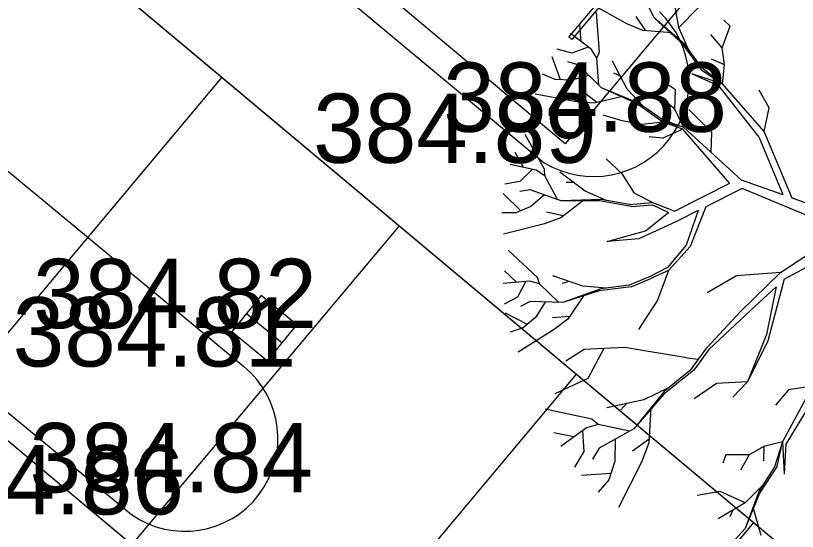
# Model space of a CAD drawing. Extents: x -438233 to -437334, y -1133133 to -1132623.
# Drawn here: x -438082.12 to -438073.66, y -1132988.01 to -1132982.43 of the extents above; entities that cross this region are included whole.
import ezdxf

# ---------------------------------------------------------------- set-up
doc = ezdxf.new("R2010")
doc.units = 0
for name, color, linetype in [('Default', 7, 'Continuous'), ('MOBILIÁŘ', 7, 'Continuous'), ('Vrstva 1', 7, 'Continuous'), ('Vrstva 10', 7, 'Continuous'), ('Vrstva 27', 7, 'Continuous'), ('Vrstva 3', 7, 'Continuous'), ('Vrstva 50', 7, 'Continuous')]:
    doc.layers.add(name, color=color, linetype=linetype)

# ---------------------------------------------------------------- blocks, each defined once
blk = doc.blocks.new('A$C73EC33FB')
at = {"layer": 'Default'}
for points in [[(-39000, 25012), (0, 25012), (0, 0), (-39000, 0)], [(-32310, 18759), (-31900, 18759), (-31900, 9105), (-32310, 9105)], [(-26014, 18759), (-25605, 18759), (-25605, 9105), (-26014, 9105)], [(-19705, 18759), (-19295, 18759), (-19295, 9105), (-19705, 9105)], [(-13409, 18759), (-13000, 18759), (-13000, 9105), (-13409, 9105)], [(-7100, 18759), (-6690, 18759), (-6690, 9105), (-7100, 9105)]]:
    blk.add_lwpolyline(points, close=True, dxfattribs=at)

msp = doc.modelspace()

# ---------------------------------------------------------------- linework, layer by layer
at = {"layer": 'Vrstva 1'}
for p, q in [((-438091.5768, -1132973.3017), (-438066.2807, -1132994.4939)), ((-438094.4666, -1132976.7512), (-438069.1706, -1132997.9434)), ((-438075.2074, -1132982.4556), (-438075.3687, -1132982.1395)), ((-438074.947, -1132982.5564), (-438075.0058, -1132982.221)), ((-438075.5082, -1132982.5153), (-438075.9098, -1132982.2943)), ((-438074.947, -1132982.5564), (-438074.7357, -1132982.3451)), ((-438075.8018, -1132982.8217), (-438075.8348, -1132982.3927)), ((-438075.3365, -1132982.5879), (-438075.5082, -1132982.5153)), ((-438075.3042, -1132982.5911), (-438075.4058, -1132982.4387)), ((-438074.9042, -1132982.7371), (-438075.2074, -1132982.4556)), ((-438074.8792, -1132982.7411), (-438075.2074, -1132982.4556)), ((-438074.3889, -1132982.5419), (-438074.4607, -1132982.479)), ((-438076.0009, -1132982.7113), (-438076.0163, -1132982.5258)), ((-438075.0228, -1132982.6161), (-438075.3365, -1132982.5879)), ((-438074.8446, -1132982.7871), (-438074.947, -1132982.5564)), ((-438074.4785, -1132982.7782), (-438074.3889, -1132982.5419)), ((-438075.8897, -1132982.7951), (-438076.1179, -1132982.6217)), ((-438074.4785, -1132982.7782), (-438074.5994, -1132982.6306)), ((-438075.9259, -1132982.7701), (-438076.1017, -1132982.833)), ((-438074.697, -1132983.0185), (-438074.9042, -1132982.7371)), ((-438074.6954, -1132982.9895), (-438074.8792, -1132982.7411)), ((-438076.1017, -1132982.833), (-438076.2606, -1132982.7919)), ((-438075.8308, -1132982.8895), (-438075.8897, -1132982.7951)), ((-438075.8308, -1132982.8895), (-438075.8018, -1132982.8217)), ((-438074.451, -1132982.9604), (-438074.4785, -1132982.7782)), ((-438076.2235, -1132983.1233), (-438076.317, -1132982.8741)), ((-438076.0348, -1132982.9596), (-438076.1469, -1132982.929)), ((-438075.8114, -1132983.179), (-438075.8308, -1132982.8895)), ((-438075.5026, -1132983.2225), (-438075.6647, -1132982.9217)), ((-438074.451, -1132982.9604), (-438074.593, -1132982.8999)), ((-438075.7808, -1132983.208), (-438076.0348, -1132982.9596)), ((-438074.697, -1132983.0185), (-438074.4744, -1132983.1644)), ((-438074.6954, -1132982.9895), (-438074.6954, -1132982.9895)), ((-438074.6954, -1132982.9895), (-438074.4744, -1132983.1644)), ((-438074.4744, -1132983.1644), (-438074.451, -1132982.9604)), ((-438079.8869, -1132983.0951), (-438082.7768, -1132986.5446)), ((-438076.2832, -1132983.1209), (-438076.4187, -1132983.0604)), ((-438075.9179, -1132983.0749), (-438076.1074, -1132983.1274)), ((-438075.5768, -1132983.0846), (-438075.6485, -1132983.0491)), ((-438074.5099, -1132983.1903), (-438074.8067, -1132983.0588)), ((-438074.4744, -1132983.1644), (-438074.8067, -1132983.0588)), ((-438076.1074, -1132983.1274), (-438076.2832, -1132983.1209)), ((-438074.9817, -1132983.2322), (-438075.1018, -1132983.1524)), ((-438074.0753, -1132983.7442), (-438074.5099, -1132983.1903)), ((-438074.0245, -1132983.6814), (-438074.4744, -1132983.1644)), ((-438076.0485, -1132983.3596), (-438076.4985, -1132983.2765)), ((-438075.8308, -1132983.3669), (-438075.9759, -1132983.2548)), ((-438075.405, -1132983.3806), (-438075.7808, -1132983.208)), ((-438075.3808, -1132983.3757), (-438075.7808, -1132983.208)), ((-438075.3324, -1132983.4088), (-438075.5026, -1132983.2225)), ((-438074.9897, -1132983.4418), (-438074.9817, -1132983.2322)), ((-438073.9704, -1132983.4257), (-438074.0769, -1132983.2346)), ((-438075.8622, -1132983.3741), (-438076.0485, -1132983.3596)), ((-438075.5558, -1132983.3031), (-438075.8622, -1132983.3741)), ((-438074.9897, -1132983.4418), (-438075.1445, -1132983.312)), ((-438075.1195, -1132983.5806), (-438075.405, -1132983.3806)), ((-438075.1268, -1132983.5531), (-438075.3808, -1132983.3757)), ((-438074.8946, -1132983.6362), (-438074.9897, -1132983.4418)), ((-438074.5873, -1132983.6934), (-438074.8365, -1132983.4427)), ((-438074.0245, -1132983.6814), (-438073.9704, -1132983.4257)), ((-438075.5566, -1132983.566), (-438075.7639, -1132983.5064)), ((-438075.3421, -1132983.6047), (-438075.5566, -1132983.566)), ((-438075.1195, -1132983.5806), (-438075.3421, -1132983.6047)), ((-438075.1268, -1132983.5531), (-438074.8946, -1132983.6362)), ((-438074.8946, -1132983.6362), (-438075.1195, -1132983.5806)), ((-438074.9018, -1132983.658), (-438075.1195, -1132983.5806)), ((-438074.9018, -1132983.658), (-438075.1195, -1132983.7531)), ((-438074.993, -1132983.685), (-438074.993, -1132983.685)), ((-438074.3954, -1132984.2442), (-438074.9018, -1132983.658)), ((-438074.2688, -1132984.2095), (-438074.8946, -1132983.6362)), ((-438074.5978, -1132983.9071), (-438074.5873, -1132983.6934)), ((-438073.7196, -1132984.4031), (-438074.0245, -1132983.6814)), ((-438076.3977, -1132984.0886), (-438076.6065, -1132983.7128)), ((-438075.1195, -1132983.7531), (-438075.2679, -1132983.7386)), ((-438073.8188, -1132984.3684), (-438074.0753, -1132983.7442)), ((-438076.6243, -1132984.0708), (-438076.7154, -1132983.9104)), ((-438076.488, -1132984.1015), (-438076.7678, -1132984.0386)), ((-438076.4, -1132984.021), (-438076.4, -1132984.021)), ((-438075.5542, -1132984.1426), (-438075.73, -1132983.9757)), ((-438076.5332, -1132984.0934), (-438076.6654, -1132984.2241)), ((-438076.3961, -1132984.1628), (-438076.488, -1132984.1015)), ((-438076.3961, -1132984.1628), (-438076.3977, -1132984.0886)), ((-438075.959, -1132984.3281), (-438076.2308, -1132984.1225)), ((-438076.2582, -1132984.4176), (-438076.3961, -1132984.1628)), ((-438075.4268, -1132984.3499), (-438075.5542, -1132984.1426)), ((-438076.6654, -1132984.2241), (-438076.8275, -1132984.2531)), ((-438076.084, -1132984.2337), (-438076.163, -1132984.2321)), ((-438074.3978, -1132984.2426), (-438074.9873, -1132984.5418)), ((-438073.8188, -1132984.3684), (-438074.2688, -1132984.2095)), ((-438076.6549, -1132984.5386), (-438076.8444, -1132984.3507)), ((-438076.5517, -1132984.3111), (-438076.6662, -1132984.3305)), ((-438076.2179, -1132984.4321), (-438076.5517, -1132984.3111)), ((-438076.3969, -1132984.3676), (-438076.5477, -1132984.4934)), ((-438075.726, -1132984.4273), (-438075.959, -1132984.3281)), ((-438075.4268, -1132984.3499), (-438075.2212, -1132984.4531)), ((-438074.2599, -1132984.2999), (-438074.6534, -1132984.4966)), ((-438073.0947, -1132984.7869), (-438074.2599, -1132984.2999)), ((-438075.9735, -1132984.4232), (-438076.2227, -1132984.616)), ((-438075.784, -1132984.4168), (-438076.2179, -1132984.4321)), ((-438075.8042, -1132984.4313), (-438076.2179, -1132984.4321)), ((-438075.4615, -1132984.4942), (-438075.8042, -1132984.4313)), ((-438075.4792, -1132984.4724), (-438075.784, -1132984.4168)), ((-438075.2212, -1132984.4531), (-438074.9873, -1132984.5418)), ((-438073.0068, -1132984.6547), (-438073.7196, -1132984.4031)), ((-438076.5477, -1132984.4934), (-438076.7098, -1132984.5611)), ((-438075.2308, -1132984.4748), (-438075.0583, -1132984.5579)), ((-438074.7349, -1132984.5369), (-438074.9696, -1132984.6539)), ((-438074.7349, -1132984.5369), (-438074.8671, -1132984.9127)), ((-438074.6534, -1132984.4966), (-438074.822, -1132984.9248)), ((-438076.7098, -1132984.5611), (-438076.8589, -1132984.5627)), ((-438076.2227, -1132984.616), (-438076.3977, -1132984.6805)), ((-438076.1969, -1132984.5958), (-438076.3751, -1132984.5547)), ((-438075.305, -1132984.7547), (-438075.0583, -1132984.5579)), ((-438077.9706, -1132984.7006), (-438080.8604, -1132988.15)), ((-438076.3977, -1132984.6805), (-438076.842, -1132984.7926)), ((-438074.9696, -1132984.6539), (-438075.3768, -1132984.8418)), ((-438075.7219, -1132984.87), (-438075.305, -1132984.7547)), ((-438075.3768, -1132984.8418), (-438075.7219, -1132984.87)), ((-438076.4751, -1132985.2619), (-438076.7896, -1132984.9668)), ((-438074.8671, -1132984.9127), (-438075.0687, -1132985.153)), ((-438074.822, -1132984.9248), (-438075.0583, -1132985.1837)), ((-438073.8446, -1132985.2054), (-438073.5076, -1132984.9845)), ((-438073.8051, -1132985.2796), (-438073.4277, -1132985.0764)), ((-438076.6969, -1132985.3135), (-438076.8323, -1132985.1877)), ((-438075.0687, -1132985.153), (-438075.2558, -1132985.249)), ((-438075.0583, -1132985.1837), (-438075.247, -1132985.2708)), ((-438075.0583, -1132985.1837), (-438075.1768, -1132985.5054)), ((-438073.8446, -1132985.2054), (-438074.322, -1132985.2425)), ((-438074.2817, -1132985.632), (-438073.8446, -1132985.2054)), ((-438076.5574, -1132985.3006), (-438076.8436, -1132985.3272)), ((-438076.6025, -1132985.3079), (-438076.6888, -1132985.4724)), ((-438076.4509, -1132985.3312), (-438076.5574, -1132985.3006)), ((-438076.4509, -1132985.3312), (-438076.4751, -1132985.2619)), ((-438075.984, -1132985.3546), (-438076.3066, -1132985.2425)), ((-438076.1324, -1132985.3038), (-438076.2082, -1132985.3264)), ((-438075.2558, -1132985.249), (-438075.4832, -1132985.345)), ((-438075.4598, -1132985.3611), (-438075.247, -1132985.2708)), ((-438074.322, -1132985.2425), (-438074.6397, -1132985.428)), ((-438073.8051, -1132985.2796), (-438073.9841, -1132985.9449)), ((-438076.2421, -1132985.5312), (-438076.4509, -1132985.3312)), ((-438075.7897, -1132985.3853), (-438076.1993, -1132985.5328)), ((-438075.7324, -1132985.378), (-438075.984, -1132985.3546)), ((-438075.4598, -1132985.3611), (-438075.8058, -1132985.4054)), ((-438075.4832, -1132985.345), (-438075.7897, -1132985.3853)), ((-438074.1623, -1132985.6127), (-438073.893, -1132985.3619)), ((-438073.893, -1132985.3619), (-438073.9986, -1132985.8788)), ((-438076.6888, -1132985.4724), (-438076.834, -1132985.549)), ((-438075.8058, -1132985.4054), (-438076.1993, -1132985.5328)), ((-438075.9687, -1132985.4498), (-438076.1469, -1132985.7103)), ((-438076.5541, -1132985.5199), (-438076.6582, -1132985.574)), ((-438076.1993, -1132985.5328), (-438076.5541, -1132985.5199)), ((-438076.3896, -1132985.5264), (-438076.4945, -1132985.6925)), ((-438075.1768, -1132985.5054), (-438075.3808, -1132985.824)), ((-438074.6422, -1132986.0215), (-438074.2817, -1132985.632)), ((-438074.6196, -1132986.0385), (-438074.1623, -1132985.6127)), ((-438076.5824, -1132985.7683), (-438076.8202, -1132985.6474)), ((-438076.4945, -1132985.6925), (-438076.6291, -1132985.807)), ((-438076.1284, -1132985.6836), (-438076.3106, -1132985.6982)), ((-438076.1469, -1132985.7103), (-438076.2945, -1132985.824)), ((-438079.427, -1132985.809), (-438079.427, -1132985.809)), ((-438076.6291, -1132985.807), (-438076.7686, -1132985.8538)), ((-438076.2945, -1132985.824), (-438076.6823, -1132986.0675)), ((-438073.9986, -1132985.8788), (-438074.2019, -1132986.3892)), ((-438073.9841, -1132985.9449), (-438074.2019, -1132986.3892)), ((-438075.9695, -1132986.0385), (-438076.1687, -1132986.1675)), ((-438075.5332, -1132986.0199), (-438075.9695, -1132986.0385)), ((-438075.7574, -1132986.0296), (-438075.9308, -1132986.3521)), ((-438074.8583, -1132986.1312), (-438075.5332, -1132986.0199)), ((-438074.8163, -1132986.2618), (-438074.6422, -1132986.0215)), ((-438074.6196, -1132986.0385), (-438074.7825, -1132986.2626)), ((-438074.8583, -1132986.1312), (-438074.7317, -1132986.1457)), ((-438079.649, -1132986.224), (-438079.649, -1132986.224)), ((-438076.0542, -1132986.306), (-438078.944, -1132989.7555)), ((-438074.7825, -1132986.2626), (-438075.1091, -1132986.5247)), ((-438074.8163, -1132986.2618), (-438075.1058, -1132986.4941)), ((-438075.9308, -1132986.3521), (-438076.288, -1132986.5191)), ((-438074.2019, -1132986.3892), (-438074.5397, -1132986.4086)), ((-438074.2019, -1132986.3892), (-438074.3615, -1132986.5554)), ((-438075.0518, -1132986.4505), (-438075.3244, -1132986.5836)), ((-438074.5397, -1132986.4086), (-438074.7784, -1132986.5747)), ((-438073.7608, -1132986.4763), (-438073.9011, -1132986.6433)), ((-438073.5011, -1132986.4368), (-438073.8253, -1132987.04)), ((-438073.4253, -1132986.4618), (-438073.789, -1132987.0634)), ((-438073.5011, -1132986.4368), (-438073.7608, -1132986.4763)), ((-438075.1058, -1132986.4941), (-438075.4324, -1132986.8997)), ((-438075.1091, -1132986.5247), (-438075.4324, -1132986.8997)), ((-438075.3244, -1132986.5836), (-438075.7243, -1132986.6699)), ((-438075.5074, -1132986.6223), (-438075.5719, -1132986.6924)), ((-438075.8856, -1132986.7932), (-438076.3904, -1132986.6868)), ((-438075.2494, -1132986.6707), (-438075.2703, -1132987.0481)), ((-438075.8171, -1132986.8497), (-438075.8856, -1132986.7932)), ((-438075.9453, -1132986.886), (-438076.2227, -1132987.09)), ((-438075.8171, -1132986.8497), (-438075.9453, -1132986.886)), ((-438075.4776, -1132986.9239), (-438075.8171, -1132986.8497)), ((-438075.4324, -1132986.8997), (-438075.8058, -1132987.1077)), ((-438076.08, -1132986.9844), (-438076.2977, -1132986.9408)), ((-438075.9872, -1132986.9199), (-438075.9735, -1132987.1424)), ((-438075.6332, -1132987.011), (-438075.6364, -1132987.2473)), ((-438075.2671, -1132987.0102), (-438075.4453, -1132987.1384)), ((-438075.2703, -1132987.0481), (-438075.3494, -1132987.2577)), ((-438073.8253, -1132987.04), (-438074.0253, -1132987.0908)), ((-438073.8253, -1132987.04), (-438073.9116, -1132987.3085)), ((-438073.8841, -1132987.3005), (-438073.8253, -1132987.04)), ((-438073.8253, -1132987.04), (-438073.8067, -1132987.3884)), ((-438073.789, -1132987.0634), (-438073.8067, -1132987.3884)), ((-438075.9735, -1132987.1424), (-438076.0751, -1132987.3118)), ((-438075.8058, -1132987.1077), (-438075.8784, -1132987.2271)), ((-438074.0253, -1132987.0908), (-438074.1849, -1132987.1803)), ((-438074.0253, -1132987.0908), (-438074.0309, -1132987.2448)), ((-438075.6364, -1132987.2473), (-438075.7026, -1132987.4489)), ((-438074.4381, -1132987.1811), (-438074.4712, -1132987.2706)), ((-438074.1849, -1132987.1803), (-438074.4381, -1132987.1811)), ((-438074.1849, -1132987.1803), (-438074.2801, -1132987.3472)), ((-438075.3494, -1132987.2577), (-438075.5969, -1132987.7488)), ((-438073.9116, -1132987.3085), (-438074.0785, -1132987.569)), ((-438073.8841, -1132987.3005), (-438074.072, -1132987.5932)), ((-438075.68, -1132987.3803), (-438075.9985, -1132987.4037)), ((-438075.7026, -1132987.4489), (-438075.8179, -1132987.5843)), ((-438079.467, -1132987.585), (-438079.467, -1132987.585)), ((-438074.4994, -1132987.5746), (-438074.7462, -1132987.6182)), ((-438074.2269, -1132987.698), (-438074.4994, -1132987.5746)), ((-438074.0785, -1132987.569), (-438074.2277, -1132987.977)), ((-438074.047, -1132987.519), (-438074.2269, -1132987.698)), ((-438074.072, -1132987.5932), (-438074.2277, -1132987.977)), ((-438074.2269, -1132987.698), (-438074.5196, -1132987.8722)), ((-438074.1438, -1132987.7472), (-438074.0599, -1132988.0496)), ((-438080.864, -1132987.825), (-438080.864, -1132987.825)), ((-438074.3607, -1132987.7771), (-438074.393, -1132987.8496)), ((-438074.1378, -1132987.9115), (-438077.0277, -1132991.361)), ((-438074.2277, -1132987.977), (-438074.4672, -1132988.2399))]:
    msp.add_line(p, q, dxfattribs=at)
for points in [[(-438075.4792, -1132984.4724), (-438075.2332, -1132984.4507)], [(-438075.4615, -1132984.4942), (-438075.2308, -1132984.4748)]]:
    msp.add_lwpolyline(points, dxfattribs=at)
at = {"layer": 'Vrstva 10'}
for points in [[(-438092.752, -1132970.399), (-438076.4, -1132984.021)], [(-438095.722, -1132972.904), (-438079.649, -1132986.224)], [(-438097.077, -1132974.44), (-438080.864, -1132987.825)]]:
    msp.add_lwpolyline(points, dxfattribs=at)
for centre, radius, start, end in [((-438075.8678, -1132983.1356), 1.033, 238.98953, 46.36663), ((-438080.2863, -1132987.0019), 1.0056, 234.93648, 50.67375)]:
    msp.add_arc(centre, radius, start, end, dxfattribs=at)
at = {"layer": 'Vrstva 27'}
msp.add_line((-438079.621, -1132985.651), (-438079.233, -1132985.967), dxfattribs=at)
msp.add_lwpolyline([(-438079.779, -1132985.844), (-438079.392, -1132986.161), (-438079.075, -1132985.774), (-438079.462, -1132985.457)], close=True, dxfattribs=at)
at = {"layer": 'Vrstva 50'}
msp.add_lwpolyline([(-438091.5768, -1132973.3017), (-438066.2733, -1132994.5002), (-438069.1631, -1132997.9497), (-438094.4666, -1132976.7512)], close=True, dxfattribs=at)

# ---------------------------------------------------------------- block references
at = {"layer": 'MOBILIÁŘ', "xscale": 0.0001, "yscale": 9.999999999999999e-05, "rotation": -39.966187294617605}
msp.add_blockref('A$C73EC33FB', (-438076.1748, -1132983.814), dxfattribs=at)

# ---------------------------------------------------------------- texts
at = {"layer": 'Vrstva 3'}
for s, p in [('384.88 ', (-438077.493, -1132983.685)), ('384.89 ', (-438078.9, -1132984.021)), ('384.82 ', (-438081.927, -1132985.809)), ('384.81 ', (-438082.149, -1132986.224)), ('384.84 ', (-438081.967, -1132987.585)), ('384.86 ', (-438083.364, -1132987.825))]:
    msp.add_text(s, height=0.75, dxfattribs=at).set_placement(p)

doc.saveas('drawing.dxf')
